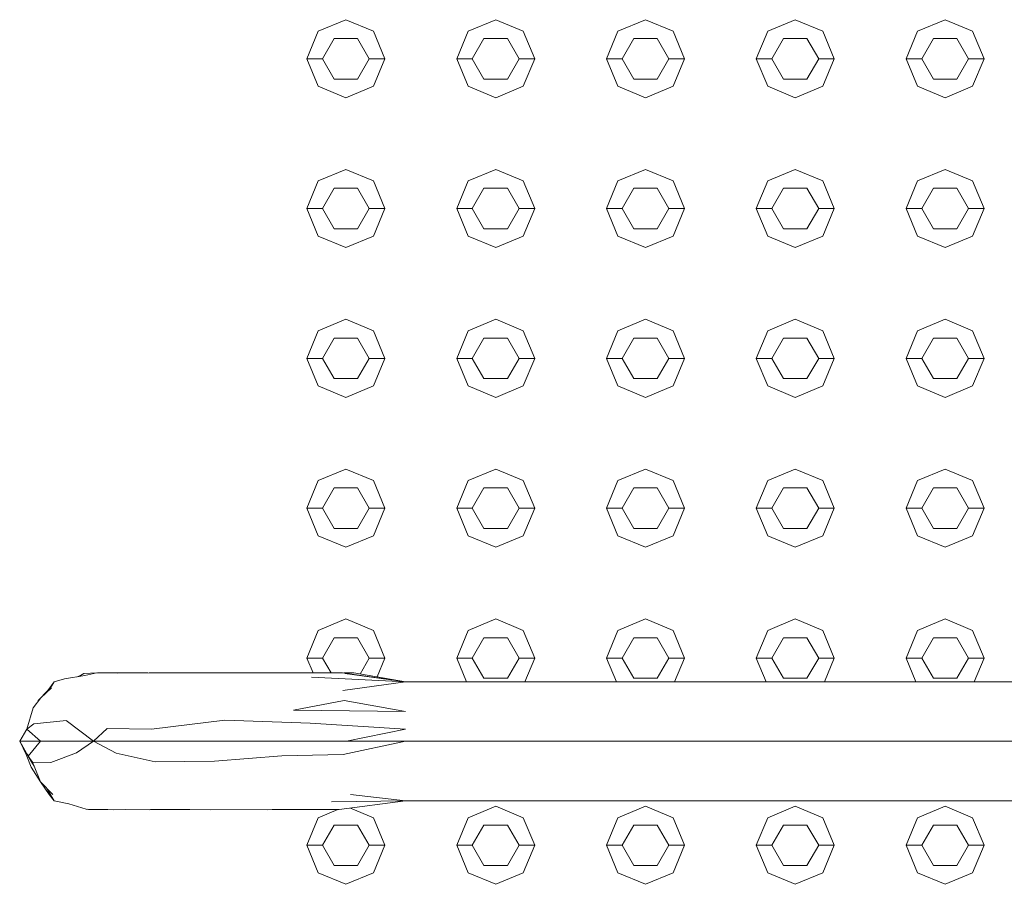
# Model space of a CAD drawing. Header units: millimetres. Extents: x -261 to 187, y -214 to 106.
# Tile 572 of 656: x -215.37 to -215.053, y 10.085 to 10.362. Entities that reach past the tile are written whole.
import ezdxf

# ---------------------------------------------------------------- set-up
doc = ezdxf.new("R2010")
doc.units = ezdxf.units.MM
doc.header["$LTSCALE"] = 0.005
doc.header["$MEASUREMENT"] = 0
doc.layers.add('IFC-Elemento construtivo genérico-Contorno', color=9, linetype='Continuous', lineweight=5)
doc.layers.add('IFC-Escada-Contorno', color=9, linetype='Continuous', lineweight=5)

msp = doc.modelspace()

# ---------------------------------------------------------------- linework, layer by layer
at = {"layer": 'IFC-Elemento construtivo genérico-Contorno', "lineweight": 5}
for p, q in [((-215.27362, 10.35864), (-215.26476, 10.36231)), ((-215.26476, 10.36231), (-215.25591, 10.35864)), ((-215.22553, 10.35864), (-215.21667, 10.36231)), ((-215.21667, 10.36231), (-215.20782, 10.35864)), ((-215.17744, 10.35864), (-215.16858, 10.36231)), ((-215.16858, 10.36231), (-215.15972, 10.35864)), ((-215.12934, 10.35864), (-215.12049, 10.36231)), ((-215.12049, 10.36231), (-215.11163, 10.35864)), ((-215.08125, 10.35864), (-215.0724, 10.36231)), ((-215.0724, 10.36231), (-215.06354, 10.35864)), ((-215.27729, 10.34979), (-215.27362, 10.35864)), ((-215.27228, 10.34979), (-215.26852, 10.35629)), ((-215.26852, 10.35629), (-215.26101, 10.35629)), ((-215.26101, 10.35629), (-215.25725, 10.34979)), ((-215.25591, 10.35864), (-215.25224, 10.34979)), ((-215.22919, 10.34979), (-215.22553, 10.35864)), ((-215.22418, 10.34979), (-215.22043, 10.35629)), ((-215.22043, 10.35629), (-215.21291, 10.35629)), ((-215.21291, 10.35629), (-215.20916, 10.34979)), ((-215.20782, 10.35864), (-215.20415, 10.34979)), ((-215.1811, 10.34979), (-215.17744, 10.35864)), ((-215.17609, 10.34979), (-215.17234, 10.35629)), ((-215.17234, 10.35629), (-215.16482, 10.35629)), ((-215.16482, 10.35629), (-215.16107, 10.34979)), ((-215.15972, 10.35864), (-215.15606, 10.34979)), ((-215.13301, 10.34979), (-215.12934, 10.35864)), ((-215.128, 10.34979), (-215.12425, 10.35629)), ((-215.12425, 10.35629), (-215.11673, 10.35629)), ((-215.11673, 10.35629), (-215.11297, 10.34979)), ((-215.11163, 10.35864), (-215.10796, 10.34979)), ((-215.08492, 10.34979), (-215.08125, 10.35864)), ((-215.07991, 10.34979), (-215.07615, 10.35629)), ((-215.07615, 10.35629), (-215.06864, 10.35629)), ((-215.06864, 10.35629), (-215.06488, 10.34979)), ((-215.06354, 10.35864), (-215.05987, 10.34979)), ((-215.27729, 10.34979), (-215.27228, 10.34979)), ((-215.27729, 10.34979), (-215.27362, 10.34093)), ((-215.27228, 10.34979), (-215.26852, 10.34327)), ((-215.26101, 10.34327), (-215.25725, 10.34979)), ((-215.25725, 10.34979), (-215.25224, 10.34979)), ((-215.25591, 10.34093), (-215.25224, 10.34979)), ((-215.22919, 10.34979), (-215.22418, 10.34979)), ((-215.22919, 10.34979), (-215.22553, 10.34093)), ((-215.22418, 10.34979), (-215.22043, 10.34327)), ((-215.21291, 10.34327), (-215.20916, 10.34979)), ((-215.20916, 10.34979), (-215.20415, 10.34979)), ((-215.20782, 10.34093), (-215.20415, 10.34979)), ((-215.1811, 10.34979), (-215.17609, 10.34979)), ((-215.1811, 10.34979), (-215.17744, 10.34093)), ((-215.17609, 10.34979), (-215.17234, 10.34327)), ((-215.16482, 10.34327), (-215.16107, 10.34979)), ((-215.16107, 10.34979), (-215.15606, 10.34979)), ((-215.15972, 10.34093), (-215.15606, 10.34979)), ((-215.13301, 10.34979), (-215.128, 10.34979)), ((-215.13301, 10.34979), (-215.12934, 10.34093)), ((-215.128, 10.34979), (-215.12425, 10.34327)), ((-215.11673, 10.34327), (-215.11297, 10.34979)), ((-215.11297, 10.34979), (-215.10796, 10.34979)), ((-215.11163, 10.34093), (-215.10796, 10.34979)), ((-215.08492, 10.34979), (-215.07991, 10.34979)), ((-215.08492, 10.34979), (-215.08125, 10.34093)), ((-215.07991, 10.34979), (-215.07615, 10.34327)), ((-215.06864, 10.34327), (-215.06488, 10.34979)), ((-215.06488, 10.34979), (-215.05987, 10.34979)), ((-215.06354, 10.34093), (-215.05987, 10.34979)), ((-215.27362, 10.34093), (-215.26476, 10.33726)), ((-215.26852, 10.34327), (-215.26101, 10.34327)), ((-215.26476, 10.33726), (-215.25591, 10.34093)), ((-215.22553, 10.34093), (-215.21667, 10.33726)), ((-215.22043, 10.34327), (-215.21291, 10.34327)), ((-215.21667, 10.33726), (-215.20782, 10.34093)), ((-215.17744, 10.34093), (-215.16858, 10.33726)), ((-215.17234, 10.34327), (-215.16482, 10.34327)), ((-215.16858, 10.33726), (-215.15972, 10.34093)), ((-215.12934, 10.34093), (-215.12049, 10.33726)), ((-215.12425, 10.34327), (-215.11673, 10.34327)), ((-215.12049, 10.33726), (-215.11163, 10.34093)), ((-215.08125, 10.34093), (-215.0724, 10.33726)), ((-215.07615, 10.34327), (-215.06864, 10.34327)), ((-215.0724, 10.33726), (-215.06354, 10.34093)), ((-215.27362, 10.31055), (-215.26476, 10.31422)), ((-215.26476, 10.31422), (-215.25591, 10.31055)), ((-215.22553, 10.31055), (-215.21667, 10.31422)), ((-215.21667, 10.31422), (-215.20782, 10.31055)), ((-215.17744, 10.31055), (-215.16858, 10.31422)), ((-215.16858, 10.31422), (-215.15972, 10.31055)), ((-215.12934, 10.31055), (-215.12049, 10.31422)), ((-215.12049, 10.31422), (-215.11163, 10.31055)), ((-215.08125, 10.31055), (-215.0724, 10.31422)), ((-215.0724, 10.31422), (-215.06354, 10.31055)), ((-215.27729, 10.30169), (-215.27362, 10.31055)), ((-215.25591, 10.31055), (-215.25224, 10.30169)), ((-215.22919, 10.30169), (-215.22553, 10.31055)), ((-215.20782, 10.31055), (-215.20415, 10.30169)), ((-215.1811, 10.30169), (-215.17744, 10.31055)), ((-215.15972, 10.31055), (-215.15606, 10.30169)), ((-215.13301, 10.30169), (-215.12934, 10.31055)), ((-215.11163, 10.31055), (-215.10796, 10.30169)), ((-215.08492, 10.30169), (-215.08125, 10.31055)), ((-215.06354, 10.31055), (-215.05987, 10.30169)), ((-215.27228, 10.30169), (-215.26852, 10.3082)), ((-215.26852, 10.3082), (-215.26101, 10.3082)), ((-215.26101, 10.3082), (-215.25725, 10.30169)), ((-215.22418, 10.30169), (-215.22043, 10.3082)), ((-215.22043, 10.3082), (-215.21291, 10.3082)), ((-215.21291, 10.3082), (-215.20916, 10.30169)), ((-215.17609, 10.30169), (-215.17234, 10.3082)), ((-215.17234, 10.3082), (-215.16482, 10.3082)), ((-215.16482, 10.3082), (-215.16107, 10.30169)), ((-215.128, 10.30169), (-215.12425, 10.3082)), ((-215.12425, 10.3082), (-215.11673, 10.3082)), ((-215.11673, 10.3082), (-215.11297, 10.30169)), ((-215.07991, 10.30169), (-215.07615, 10.3082)), ((-215.07615, 10.3082), (-215.06864, 10.3082)), ((-215.06864, 10.3082), (-215.06488, 10.30169)), ((-215.27729, 10.30169), (-215.27228, 10.30169)), ((-215.27729, 10.30169), (-215.27362, 10.29284)), ((-215.27228, 10.30169), (-215.26852, 10.29519)), ((-215.26101, 10.29519), (-215.25725, 10.30169)), ((-215.25725, 10.30169), (-215.25224, 10.30169)), ((-215.25591, 10.29284), (-215.25224, 10.30169)), ((-215.22919, 10.30169), (-215.22418, 10.30169)), ((-215.22919, 10.30169), (-215.22553, 10.29284)), ((-215.22418, 10.30169), (-215.22043, 10.29519)), ((-215.21291, 10.29519), (-215.20916, 10.30169)), ((-215.20916, 10.30169), (-215.20415, 10.30169)), ((-215.20782, 10.29284), (-215.20415, 10.30169)), ((-215.1811, 10.30169), (-215.17609, 10.30169)), ((-215.1811, 10.30169), (-215.17744, 10.29284)), ((-215.17609, 10.30169), (-215.17234, 10.29519)), ((-215.16482, 10.29519), (-215.16107, 10.30169)), ((-215.16107, 10.30169), (-215.15606, 10.30169)), ((-215.15972, 10.29284), (-215.15606, 10.30169)), ((-215.13301, 10.30169), (-215.128, 10.30169)), ((-215.13301, 10.30169), (-215.12934, 10.29284)), ((-215.128, 10.30169), (-215.12425, 10.29519)), ((-215.11673, 10.29519), (-215.11297, 10.30169)), ((-215.11297, 10.30169), (-215.10796, 10.30169)), ((-215.11163, 10.29284), (-215.10796, 10.30169)), ((-215.08492, 10.30169), (-215.07991, 10.30169)), ((-215.08492, 10.30169), (-215.08125, 10.29284)), ((-215.07991, 10.30169), (-215.07615, 10.29519)), ((-215.06864, 10.29519), (-215.06488, 10.30169)), ((-215.06488, 10.30169), (-215.05987, 10.30169)), ((-215.06354, 10.29284), (-215.05987, 10.30169)), ((-215.26852, 10.29519), (-215.26101, 10.29519)), ((-215.22043, 10.29519), (-215.21291, 10.29519)), ((-215.17234, 10.29519), (-215.16482, 10.29519)), ((-215.12425, 10.29519), (-215.11673, 10.29519)), ((-215.07615, 10.29519), (-215.06864, 10.29519)), ((-215.27362, 10.29284), (-215.26476, 10.28917)), ((-215.26476, 10.28917), (-215.25591, 10.29284)), ((-215.22553, 10.29284), (-215.21667, 10.28917)), ((-215.21667, 10.28917), (-215.20782, 10.29284)), ((-215.17744, 10.29284), (-215.16858, 10.28917)), ((-215.16858, 10.28917), (-215.15972, 10.29284)), ((-215.12934, 10.29284), (-215.12049, 10.28917)), ((-215.12049, 10.28917), (-215.11163, 10.29284)), ((-215.08125, 10.29284), (-215.0724, 10.28917)), ((-215.0724, 10.28917), (-215.06354, 10.29284)), ((-215.27362, 10.26246), (-215.26476, 10.26613)), ((-215.26476, 10.26613), (-215.25591, 10.26246)), ((-215.22553, 10.26246), (-215.21667, 10.26613)), ((-215.21667, 10.26613), (-215.20782, 10.26246)), ((-215.17744, 10.26246), (-215.16858, 10.26613)), ((-215.16858, 10.26613), (-215.15972, 10.26246)), ((-215.12934, 10.26246), (-215.12049, 10.26613)), ((-215.12049, 10.26613), (-215.11163, 10.26246)), ((-215.08125, 10.26246), (-215.0724, 10.26613)), ((-215.0724, 10.26613), (-215.06354, 10.26246)), ((-215.27729, 10.2536), (-215.27362, 10.26246)), ((-215.25591, 10.26246), (-215.25224, 10.2536)), ((-215.22919, 10.2536), (-215.22553, 10.26246)), ((-215.20782, 10.26246), (-215.20415, 10.2536)), ((-215.1811, 10.2536), (-215.17744, 10.26246)), ((-215.15972, 10.26246), (-215.15606, 10.2536)), ((-215.13301, 10.2536), (-215.12934, 10.26246)), ((-215.11163, 10.26246), (-215.10796, 10.2536)), ((-215.08492, 10.2536), (-215.08125, 10.26246)), ((-215.06354, 10.26246), (-215.05987, 10.2536)), ((-215.27228, 10.2536), (-215.26852, 10.26011)), ((-215.26852, 10.26011), (-215.26101, 10.26011)), ((-215.26101, 10.26011), (-215.25725, 10.2536)), ((-215.22418, 10.2536), (-215.22043, 10.26011)), ((-215.22043, 10.26011), (-215.21291, 10.26011)), ((-215.21291, 10.26011), (-215.20916, 10.2536)), ((-215.17609, 10.2536), (-215.17234, 10.26011)), ((-215.17234, 10.26011), (-215.16482, 10.26011)), ((-215.16482, 10.26011), (-215.16107, 10.2536)), ((-215.128, 10.2536), (-215.12425, 10.26011)), ((-215.12425, 10.26011), (-215.11673, 10.26011)), ((-215.11673, 10.26011), (-215.11297, 10.2536)), ((-215.07991, 10.2536), (-215.07615, 10.26011)), ((-215.07615, 10.26011), (-215.06864, 10.26011)), ((-215.06864, 10.26011), (-215.06488, 10.2536)), ((-215.27729, 10.2536), (-215.27228, 10.2536)), ((-215.27729, 10.2536), (-215.27362, 10.24475)), ((-215.27228, 10.2536), (-215.26852, 10.2471)), ((-215.26101, 10.2471), (-215.25725, 10.2536)), ((-215.25725, 10.2536), (-215.25224, 10.2536)), ((-215.25591, 10.24475), (-215.25224, 10.2536)), ((-215.22919, 10.2536), (-215.22418, 10.2536)), ((-215.22919, 10.2536), (-215.22553, 10.24475)), ((-215.22418, 10.2536), (-215.22043, 10.2471)), ((-215.21291, 10.2471), (-215.20916, 10.2536)), ((-215.20916, 10.2536), (-215.20415, 10.2536)), ((-215.20782, 10.24475), (-215.20415, 10.2536)), ((-215.1811, 10.2536), (-215.17609, 10.2536)), ((-215.1811, 10.2536), (-215.17744, 10.24475)), ((-215.17609, 10.2536), (-215.17234, 10.2471)), ((-215.16482, 10.2471), (-215.16107, 10.2536)), ((-215.16107, 10.2536), (-215.15606, 10.2536)), ((-215.15972, 10.24475), (-215.15606, 10.2536)), ((-215.13301, 10.2536), (-215.128, 10.2536)), ((-215.13301, 10.2536), (-215.12934, 10.24475)), ((-215.128, 10.2536), (-215.12425, 10.2471)), ((-215.11673, 10.2471), (-215.11297, 10.2536)), ((-215.11297, 10.2536), (-215.10796, 10.2536)), ((-215.11163, 10.24475), (-215.10796, 10.2536)), ((-215.08492, 10.2536), (-215.07991, 10.2536)), ((-215.08492, 10.2536), (-215.08125, 10.24475)), ((-215.07991, 10.2536), (-215.07615, 10.2471)), ((-215.06864, 10.2471), (-215.06488, 10.2536)), ((-215.06488, 10.2536), (-215.05987, 10.2536)), ((-215.06354, 10.24475), (-215.05987, 10.2536)), ((-215.26852, 10.2471), (-215.26101, 10.2471)), ((-215.22043, 10.2471), (-215.21291, 10.2471)), ((-215.17234, 10.2471), (-215.16482, 10.2471)), ((-215.12425, 10.2471), (-215.11673, 10.2471)), ((-215.07615, 10.2471), (-215.06864, 10.2471)), ((-215.27362, 10.24475), (-215.26476, 10.24108)), ((-215.26476, 10.24108), (-215.25591, 10.24475)), ((-215.22553, 10.24475), (-215.21667, 10.24108)), ((-215.21667, 10.24108), (-215.20782, 10.24475)), ((-215.17744, 10.24475), (-215.16858, 10.24108)), ((-215.16858, 10.24108), (-215.15972, 10.24475)), ((-215.12934, 10.24475), (-215.12049, 10.24108)), ((-215.12049, 10.24108), (-215.11163, 10.24475)), ((-215.08125, 10.24475), (-215.0724, 10.24108)), ((-215.0724, 10.24108), (-215.06354, 10.24475)), ((-215.27362, 10.21437), (-215.26476, 10.21803)), ((-215.26476, 10.21803), (-215.25591, 10.21437)), ((-215.22553, 10.21437), (-215.21667, 10.21803)), ((-215.21667, 10.21803), (-215.20782, 10.21437)), ((-215.17744, 10.21437), (-215.16858, 10.21803)), ((-215.16858, 10.21803), (-215.15972, 10.21437)), ((-215.12934, 10.21437), (-215.12049, 10.21803)), ((-215.12049, 10.21803), (-215.11163, 10.21437)), ((-215.08125, 10.21437), (-215.0724, 10.21803)), ((-215.0724, 10.21803), (-215.06354, 10.21437)), ((-215.27729, 10.20551), (-215.27362, 10.21437)), ((-215.25591, 10.21437), (-215.25224, 10.20551)), ((-215.22919, 10.20551), (-215.22553, 10.21437)), ((-215.20782, 10.21437), (-215.20415, 10.20551)), ((-215.1811, 10.20551), (-215.17744, 10.21437)), ((-215.15972, 10.21437), (-215.15606, 10.20551)), ((-215.13301, 10.20551), (-215.12934, 10.21437)), ((-215.11163, 10.21437), (-215.10796, 10.20551)), ((-215.08492, 10.20551), (-215.08125, 10.21437)), ((-215.06354, 10.21437), (-215.05987, 10.20551)), ((-215.27228, 10.20551), (-215.26852, 10.21202)), ((-215.26852, 10.21202), (-215.26101, 10.21202)), ((-215.26101, 10.21202), (-215.25725, 10.20551)), ((-215.22418, 10.20551), (-215.22043, 10.21202)), ((-215.22043, 10.21202), (-215.21291, 10.21202)), ((-215.21291, 10.21202), (-215.20916, 10.20551)), ((-215.17609, 10.20551), (-215.17234, 10.21202)), ((-215.17234, 10.21202), (-215.16482, 10.21202)), ((-215.16482, 10.21202), (-215.16107, 10.20551)), ((-215.128, 10.20551), (-215.12425, 10.21202)), ((-215.12425, 10.21202), (-215.11673, 10.21202)), ((-215.11673, 10.21202), (-215.11297, 10.20551)), ((-215.07991, 10.20551), (-215.07615, 10.21202)), ((-215.07615, 10.21202), (-215.06864, 10.21202)), ((-215.06864, 10.21202), (-215.06488, 10.20551)), ((-215.27729, 10.20551), (-215.27228, 10.20551)), ((-215.27729, 10.20551), (-215.27362, 10.19665)), ((-215.27228, 10.20551), (-215.26852, 10.199)), ((-215.26101, 10.199), (-215.25725, 10.20551)), ((-215.25725, 10.20551), (-215.25224, 10.20551)), ((-215.25591, 10.19665), (-215.25224, 10.20551)), ((-215.22919, 10.20551), (-215.22418, 10.20551)), ((-215.22919, 10.20551), (-215.22553, 10.19665)), ((-215.22418, 10.20551), (-215.22043, 10.199)), ((-215.21291, 10.199), (-215.20916, 10.20551)), ((-215.20916, 10.20551), (-215.20415, 10.20551)), ((-215.20782, 10.19665), (-215.20415, 10.20551)), ((-215.1811, 10.20551), (-215.17609, 10.20551)), ((-215.1811, 10.20551), (-215.17744, 10.19665)), ((-215.17609, 10.20551), (-215.17234, 10.199)), ((-215.16482, 10.199), (-215.16107, 10.20551)), ((-215.16107, 10.20551), (-215.15606, 10.20551)), ((-215.15972, 10.19665), (-215.15606, 10.20551)), ((-215.13301, 10.20551), (-215.128, 10.20551)), ((-215.13301, 10.20551), (-215.12934, 10.19665)), ((-215.128, 10.20551), (-215.12425, 10.199)), ((-215.11673, 10.199), (-215.11297, 10.20551)), ((-215.11297, 10.20551), (-215.10796, 10.20551)), ((-215.11163, 10.19665), (-215.10796, 10.20551)), ((-215.08492, 10.20551), (-215.07991, 10.20551)), ((-215.08492, 10.20551), (-215.08125, 10.19665)), ((-215.07991, 10.20551), (-215.07615, 10.199)), ((-215.06864, 10.199), (-215.06488, 10.20551)), ((-215.06488, 10.20551), (-215.05987, 10.20551)), ((-215.06354, 10.19665), (-215.05987, 10.20551)), ((-215.26852, 10.199), (-215.26101, 10.199)), ((-215.22043, 10.199), (-215.21291, 10.199)), ((-215.17234, 10.199), (-215.16482, 10.199)), ((-215.12425, 10.199), (-215.11673, 10.199)), ((-215.07615, 10.199), (-215.06864, 10.199)), ((-215.27362, 10.19665), (-215.26476, 10.19298)), ((-215.26476, 10.19298), (-215.25591, 10.19665)), ((-215.22553, 10.19665), (-215.21667, 10.19298)), ((-215.21667, 10.19298), (-215.20782, 10.19665)), ((-215.17744, 10.19665), (-215.16858, 10.19298)), ((-215.16858, 10.19298), (-215.15972, 10.19665)), ((-215.12934, 10.19665), (-215.12049, 10.19298)), ((-215.12049, 10.19298), (-215.11163, 10.19665)), ((-215.08125, 10.19665), (-215.0724, 10.19298)), ((-215.0724, 10.19298), (-215.06354, 10.19665)), ((-215.27362, 10.16627), (-215.26476, 10.16994)), ((-215.26476, 10.16994), (-215.25591, 10.16627)), ((-215.22553, 10.16627), (-215.21667, 10.16994)), ((-215.21667, 10.16994), (-215.20782, 10.16627)), ((-215.17744, 10.16627), (-215.16858, 10.16994)), ((-215.16858, 10.16994), (-215.15972, 10.16627)), ((-215.12934, 10.16627), (-215.12049, 10.16994)), ((-215.12049, 10.16994), (-215.11163, 10.16627)), ((-215.08125, 10.16627), (-215.0724, 10.16994)), ((-215.0724, 10.16994), (-215.06354, 10.16627)), ((-215.27729, 10.15742), (-215.27362, 10.16627)), ((-215.27228, 10.15742), (-215.26852, 10.16392)), ((-215.26852, 10.16392), (-215.26101, 10.16392)), ((-215.26101, 10.16392), (-215.25725, 10.15742)), ((-215.25591, 10.16627), (-215.25224, 10.15742)), ((-215.22919, 10.15742), (-215.22553, 10.16627)), ((-215.22418, 10.15742), (-215.22043, 10.16392)), ((-215.22043, 10.16392), (-215.21291, 10.16392)), ((-215.21291, 10.16392), (-215.20916, 10.15742)), ((-215.20782, 10.16627), (-215.20415, 10.15742)), ((-215.1811, 10.15742), (-215.17744, 10.16627)), ((-215.17609, 10.15742), (-215.17234, 10.16392)), ((-215.17234, 10.16392), (-215.16482, 10.16392)), ((-215.16482, 10.16392), (-215.16107, 10.15742)), ((-215.15972, 10.16627), (-215.15606, 10.15742)), ((-215.13301, 10.15742), (-215.12934, 10.16627)), ((-215.128, 10.15742), (-215.12425, 10.16392)), ((-215.12425, 10.16392), (-215.11673, 10.16392)), ((-215.11673, 10.16392), (-215.11297, 10.15742)), ((-215.11163, 10.16627), (-215.10796, 10.15742)), ((-215.08492, 10.15742), (-215.08125, 10.16627)), ((-215.07991, 10.15742), (-215.07615, 10.16392)), ((-215.07615, 10.16392), (-215.06864, 10.16392)), ((-215.06864, 10.16392), (-215.06488, 10.15742)), ((-215.06354, 10.16627), (-215.05987, 10.15742)), ((-215.27729, 10.15742), (-215.27228, 10.15742)), ((-215.27729, 10.15742), (-215.27532, 10.15267)), ((-215.27228, 10.15742), (-215.26954, 10.15268)), ((-215.26022, 10.15228), (-215.25725, 10.15742)), ((-215.25725, 10.15742), (-215.25224, 10.15742)), ((-215.25476, 10.15134), (-215.25224, 10.15742)), ((-215.22919, 10.15742), (-215.22418, 10.15742)), ((-215.22919, 10.15742), (-215.22603, 10.14978)), ((-215.22418, 10.15742), (-215.22043, 10.15091)), ((-215.21291, 10.15091), (-215.20916, 10.15742)), ((-215.20916, 10.15742), (-215.20415, 10.15742)), ((-215.20731, 10.14978), (-215.20415, 10.15742)), ((-215.1811, 10.15742), (-215.17609, 10.15742)), ((-215.1811, 10.15742), (-215.17794, 10.14978)), ((-215.17609, 10.15742), (-215.17234, 10.15091)), ((-215.16482, 10.15091), (-215.16107, 10.15742)), ((-215.16107, 10.15742), (-215.15606, 10.15742)), ((-215.15922, 10.14978), (-215.15606, 10.15742)), ((-215.13301, 10.15742), (-215.128, 10.15742)), ((-215.13301, 10.15742), (-215.12985, 10.14978)), ((-215.128, 10.15742), (-215.12425, 10.15091)), ((-215.11673, 10.15091), (-215.11297, 10.15742)), ((-215.11297, 10.15742), (-215.10796, 10.15742)), ((-215.11113, 10.14978), (-215.10796, 10.15742)), ((-215.08492, 10.15742), (-215.07991, 10.15742)), ((-215.08492, 10.15742), (-215.08175, 10.14978)), ((-215.07991, 10.15742), (-215.07615, 10.15091)), ((-215.06864, 10.15091), (-215.06488, 10.15742)), ((-215.06488, 10.15742), (-215.05987, 10.15742)), ((-215.06304, 10.14978), (-215.05987, 10.15742)), ((-215.22043, 10.15091), (-215.21291, 10.15091)), ((-215.17234, 10.15091), (-215.16482, 10.15091)), ((-215.12425, 10.15091), (-215.11673, 10.15091)), ((-215.07615, 10.15091), (-215.06864, 10.15091)), ((-215.22553, 10.10616), (-215.21667, 10.10983)), ((-215.21667, 10.10983), (-215.20782, 10.10616)), ((-215.17744, 10.10616), (-215.16858, 10.10983)), ((-215.16858, 10.10983), (-215.15972, 10.10616)), ((-215.12934, 10.10616), (-215.12049, 10.10983)), ((-215.12049, 10.10983), (-215.11163, 10.10616)), ((-215.08125, 10.10616), (-215.0724, 10.10983)), ((-215.0724, 10.10983), (-215.06354, 10.10616)), ((-215.27362, 10.10616), (-215.26736, 10.10875)), ((-215.26333, 10.10923), (-215.25591, 10.10616)), ((-215.27729, 10.0973), (-215.27362, 10.10616)), ((-215.27228, 10.0973), (-215.26852, 10.10381)), ((-215.26852, 10.10381), (-215.26101, 10.10381)), ((-215.26101, 10.10381), (-215.25725, 10.0973)), ((-215.25591, 10.10616), (-215.25224, 10.0973)), ((-215.22919, 10.0973), (-215.22553, 10.10616)), ((-215.22418, 10.0973), (-215.22043, 10.10381)), ((-215.22043, 10.10381), (-215.21291, 10.10381)), ((-215.21291, 10.10381), (-215.20916, 10.0973)), ((-215.20782, 10.10616), (-215.20415, 10.0973)), ((-215.1811, 10.0973), (-215.17744, 10.10616)), ((-215.17609, 10.0973), (-215.17234, 10.10381)), ((-215.17234, 10.10381), (-215.16482, 10.10381)), ((-215.16482, 10.10381), (-215.16107, 10.0973)), ((-215.15972, 10.10616), (-215.15606, 10.0973)), ((-215.13301, 10.0973), (-215.12934, 10.10616)), ((-215.128, 10.0973), (-215.12425, 10.10381)), ((-215.12425, 10.10381), (-215.11673, 10.10381)), ((-215.11673, 10.10381), (-215.11297, 10.0973)), ((-215.11163, 10.10616), (-215.10796, 10.0973)), ((-215.08492, 10.0973), (-215.08125, 10.10616)), ((-215.07991, 10.0973), (-215.07615, 10.10381)), ((-215.07615, 10.10381), (-215.06864, 10.10381)), ((-215.06864, 10.10381), (-215.06488, 10.0973)), ((-215.06354, 10.10616), (-215.05987, 10.0973)), ((-215.27729, 10.0973), (-215.27228, 10.0973)), ((-215.27729, 10.0973), (-215.27362, 10.08845)), ((-215.27228, 10.0973), (-215.26852, 10.0908)), ((-215.26101, 10.0908), (-215.25725, 10.0973)), ((-215.25725, 10.0973), (-215.25224, 10.0973)), ((-215.25591, 10.08845), (-215.25224, 10.0973)), ((-215.22919, 10.0973), (-215.22418, 10.0973)), ((-215.22919, 10.0973), (-215.22553, 10.08845)), ((-215.22418, 10.0973), (-215.22043, 10.0908)), ((-215.21291, 10.0908), (-215.20916, 10.0973)), ((-215.20916, 10.0973), (-215.20415, 10.0973)), ((-215.20782, 10.08845), (-215.20415, 10.0973)), ((-215.1811, 10.0973), (-215.17609, 10.0973)), ((-215.1811, 10.0973), (-215.17744, 10.08845)), ((-215.17609, 10.0973), (-215.17234, 10.0908)), ((-215.16482, 10.0908), (-215.16107, 10.0973)), ((-215.16107, 10.0973), (-215.15606, 10.0973)), ((-215.15972, 10.08845), (-215.15606, 10.0973)), ((-215.13301, 10.0973), (-215.128, 10.0973)), ((-215.13301, 10.0973), (-215.12934, 10.08845)), ((-215.128, 10.0973), (-215.12425, 10.0908)), ((-215.11673, 10.0908), (-215.11297, 10.0973)), ((-215.11297, 10.0973), (-215.10796, 10.0973)), ((-215.11163, 10.08845), (-215.10796, 10.0973)), ((-215.08492, 10.0973), (-215.07991, 10.0973)), ((-215.08492, 10.0973), (-215.08125, 10.08845)), ((-215.07991, 10.0973), (-215.07615, 10.0908)), ((-215.06864, 10.0908), (-215.06488, 10.0973)), ((-215.06488, 10.0973), (-215.05987, 10.0973)), ((-215.06354, 10.08845), (-215.05987, 10.0973)), ((-215.26852, 10.0908), (-215.26101, 10.0908)), ((-215.22043, 10.0908), (-215.21291, 10.0908)), ((-215.17234, 10.0908), (-215.16482, 10.0908)), ((-215.12425, 10.0908), (-215.11673, 10.0908)), ((-215.07615, 10.0908), (-215.06864, 10.0908)), ((-215.27362, 10.08845), (-215.26476, 10.08478)), ((-215.26476, 10.08478), (-215.25591, 10.08845)), ((-215.22553, 10.08845), (-215.21667, 10.08478)), ((-215.21667, 10.08478), (-215.20782, 10.08845)), ((-215.17744, 10.08845), (-215.16858, 10.08478)), ((-215.16858, 10.08478), (-215.15972, 10.08845)), ((-215.12934, 10.08845), (-215.12049, 10.08478)), ((-215.12049, 10.08478), (-215.11163, 10.08845)), ((-215.08125, 10.08845), (-215.0724, 10.08478)), ((-215.0724, 10.08478), (-215.06354, 10.08845))]:
    msp.add_line(p, q, dxfattribs=at)
at = {"layer": 'IFC-Escada-Contorno', "lineweight": 5}
for p, q in [((-215.35848, 10.14978), (-215.35507, 10.15072)), ((-215.35507, 10.15072), (-215.34858, 10.15177)), ((-215.35095, 10.15139), (-215.34896, 10.15248)), ((-215.35046, 10.15146), (-215.34896, 10.15248)), ((-215.34896, 10.15248), (-215.34476, 10.15265)), ((-215.34858, 10.15177), (-215.34469, 10.15267)), ((-215.34469, 10.15267), (-215.33795, 10.15252)), ((-215.34449, 10.15267), (-215.34403, 10.15269)), ((-215.34403, 10.15269), (-215.33758, 10.15265)), ((-215.34389, 10.15265), (-215.34385, 10.15269)), ((-215.33795, 10.15252), (-215.32796, 10.15268)), ((-215.33758, 10.15265), (-215.32838, 10.15267)), ((-215.32796, 10.15268), (-215.30331, 10.15267)), ((-215.30817, 10.15268), (-215.30748, 10.15267)), ((-215.30331, 10.15267), (-215.28484, 10.15265)), ((-215.28484, 10.15265), (-215.26584, 10.15269)), ((-215.27576, 10.15125), (-215.24567, 10.14978)), ((-215.27554, 10.15267), (-215.27523, 10.15267)), ((-215.27532, 10.15268), (-215.27519, 10.15267)), ((-215.27523, 10.15267), (-215.27443, 10.15267)), ((-215.26584, 10.15269), (-215.24567, 10.14978)), ((-215.26548, 10.15263), (-215.26224, 10.15262)), ((-215.26516, 10.15248), (-215.24567, 10.14978)), ((-215.26224, 10.15262), (-215.24567, 10.14978)), ((-215.3627, 10.14463), (-215.3593, 10.14788)), ((-215.3605, 10.14703), (-215.35848, 10.14978)), ((-215.35991, 10.1473), (-215.35848, 10.14978)), ((-215.35991, 10.1473), (-215.35848, 10.14978)), ((-215.35991, 10.1473), (-215.35848, 10.14978)), ((-215.35991, 10.1473), (-215.35848, 10.14978)), ((-215.26576, 10.14703), (-215.24567, 10.14978)), ((-215.24567, 10.14978), (-215.04689, 10.14978)), ((-215.3652, 10.14138), (-215.3627, 10.14463)), ((-215.36358, 10.14375), (-215.3605, 10.14703)), ((-215.36723, 10.13461), (-215.3652, 10.14138)), ((-215.36362, 10.14344), (-215.36358, 10.14375)), ((-215.28161, 10.14071), (-215.26533, 10.14375)), ((-215.26533, 10.14375), (-215.24567, 10.14023)), ((-215.28161, 10.14071), (-215.24567, 10.14023)), ((-215.36723, 10.13461), (-215.36491, 10.13627)), ((-215.36491, 10.13627), (-215.35451, 10.13731)), ((-215.35461, 10.13738), (-215.34585, 10.13069)), ((-215.32721, 10.13454), (-215.30369, 10.13744)), ((-215.30369, 10.13744), (-215.27619, 10.13654)), ((-215.27619, 10.13654), (-215.24567, 10.13461)), ((-215.3695, 10.13069), (-215.36723, 10.13461)), ((-215.3695, 10.13069), (-215.36734, 10.13443)), ((-215.3695, 10.13069), (-215.36761, 10.13396)), ((-215.36761, 10.13396), (-215.36736, 10.1344)), ((-215.36724, 10.13461), (-215.3628, 10.13069)), ((-215.34585, 10.13069), (-215.34141, 10.13476)), ((-215.34141, 10.13476), (-215.32721, 10.13454)), ((-215.26459, 10.13069), (-215.24567, 10.13461)), ((-215.3695, 10.13069), (-215.36675, 10.12592)), ((-215.3695, 10.13069), (-215.3628, 10.13069)), ((-215.3695, 10.13069), (-215.36745, 10.12643)), ((-215.3695, 10.13069), (-215.36761, 10.12741)), ((-215.36675, 10.12592), (-215.3628, 10.13069)), ((-215.3628, 10.13069), (-215.35768, 10.13069)), ((-215.35768, 10.13069), (-215.3561, 10.13069)), ((-215.3561, 10.13069), (-215.35176, 10.13069)), ((-215.35176, 10.13069), (-215.34585, 10.13069)), ((-215.35128, 10.12696), (-215.34585, 10.13069)), ((-215.34585, 10.13069), (-215.33027, 10.13069)), ((-215.34585, 10.13069), (-215.33851, 10.12684)), ((-215.33027, 10.13069), (-215.3208, 10.13069)), ((-215.3208, 10.13069), (-215.31468, 10.13069)), ((-215.31468, 10.13069), (-215.29909, 10.13069)), ((-215.29909, 10.13069), (-215.29576, 10.13069)), ((-215.29576, 10.13069), (-215.28351, 10.13069)), ((-215.28351, 10.13069), (-215.27071, 10.13069)), ((-215.27071, 10.13069), (-215.26459, 10.13069)), ((-215.26568, 10.12643), (-215.24567, 10.13069)), ((-215.26459, 10.13069), (-215.24567, 10.13069)), ((-215.24567, 10.13069), (-215.04689, 10.13069)), ((-215.36761, 10.12741), (-215.36675, 10.12592)), ((-215.36745, 10.12643), (-215.36585, 10.12233)), ((-215.36714, 10.12661), (-215.36486, 10.12265)), ((-215.36675, 10.12592), (-215.36572, 10.12414)), ((-215.36675, 10.12592), (-215.36542, 10.12399)), ((-215.36675, 10.12592), (-215.36486, 10.12265)), ((-215.35946, 10.12393), (-215.35128, 10.12696)), ((-215.33851, 10.12684), (-215.32888, 10.12468)), ((-215.30696, 10.12435), (-215.28539, 10.12604)), ((-215.28539, 10.12604), (-215.26568, 10.12643)), ((-215.36585, 10.12233), (-215.36285, 10.1177)), ((-215.36572, 10.12414), (-215.36486, 10.12265)), ((-215.36542, 10.12399), (-215.35946, 10.12393)), ((-215.36542, 10.12399), (-215.36486, 10.12265)), ((-215.36486, 10.12265), (-215.36281, 10.1177)), ((-215.32888, 10.12468), (-215.32601, 10.12404)), ((-215.32601, 10.12404), (-215.30696, 10.12435)), ((-215.36285, 10.1177), (-215.36003, 10.1136)), ((-215.36281, 10.1177), (-215.35889, 10.11359)), ((-215.36077, 10.11556), (-215.35848, 10.1116)), ((-215.36077, 10.11556), (-215.35848, 10.1116)), ((-215.36077, 10.11556), (-215.35848, 10.1116)), ((-215.36076, 10.11555), (-215.35848, 10.1116)), ((-215.36003, 10.1136), (-215.35848, 10.1116)), ((-215.26331, 10.1136), (-215.24567, 10.1116)), ((-215.35848, 10.1116), (-215.35371, 10.11063)), ((-215.35371, 10.11063), (-215.34815, 10.10892)), ((-215.26934, 10.11128), (-215.24567, 10.1116)), ((-215.26692, 10.10875), (-215.24567, 10.1116)), ((-215.24567, 10.1116), (-215.04689, 10.1116)), ((-215.34815, 10.10892), (-215.34116, 10.10876)), ((-215.34774, 10.10891), (-215.34743, 10.10875)), ((-215.34743, 10.10875), (-215.34131, 10.10876)), ((-215.34116, 10.10876), (-215.33938, 10.10872)), ((-215.33938, 10.10872), (-215.32749, 10.10879)), ((-215.33566, 10.10874), (-215.32796, 10.1087)), ((-215.32796, 10.1087), (-215.31755, 10.10874)), ((-215.32749, 10.10879), (-215.31488, 10.10874)), ((-215.31755, 10.10874), (-215.31607, 10.10874)), ((-215.31488, 10.10874), (-215.30817, 10.1087)), ((-215.30817, 10.1087), (-215.28849, 10.10876)), ((-215.2898, 10.10872), (-215.2745, 10.10876)), ((-215.28849, 10.10876), (-215.26692, 10.10875))]:
    msp.add_line(p, q, dxfattribs=at)

doc.saveas('drawing.dxf')
